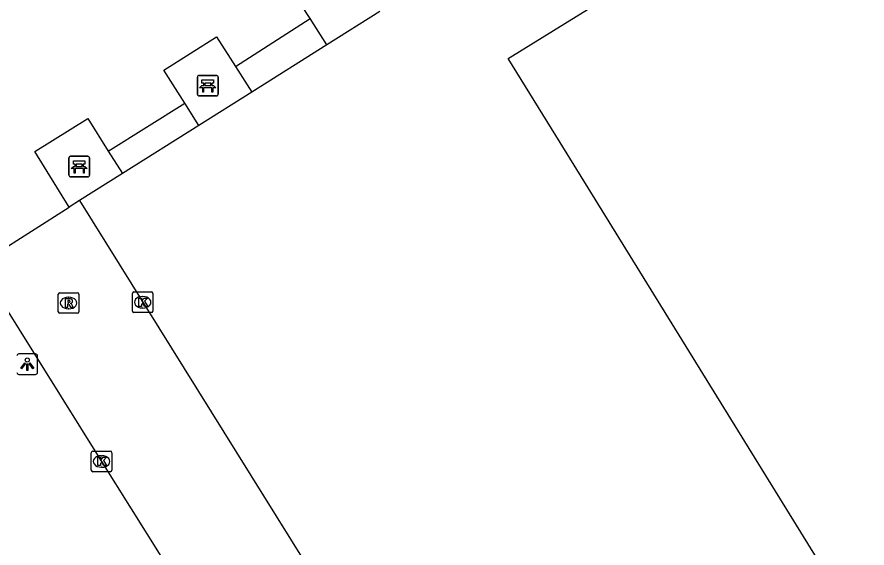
# Model space of a CAD drawing. Extents: x 158838 to 160074, y 386376 to 387776.
# Drawn here: x 159909.44 to 159950.74, y 387372.32 to 387398.12 of the extents above; entities that cross this region are included whole.
import ezdxf

# ---------------------------------------------------------------- set-up
doc = ezdxf.new("R2010")
doc.units = 0
for name, color, linetype in [('IMGEO_Bank', 7, 'Continuous'), ('IMGEO_Haag', 7, 'Continuous'), ('IMGEO_Kolk', 7, 'Continuous'), ('IMGEO_Lichtpunt', 7, 'Continuous'), ('IMGEO_Pand', 7, 'Continuous'), ('IMGEO_Parkeervlak_open', 7, 'Continuous'), ('IMGEO_Rijbaan_lokaal_open', 7, 'Continuous'), ('IMGEO_Rioolput', 7, 'Continuous'), ('IMGEO_Voetpad_open', 7, 'Continuous')]:
    doc.layers.add(name, color=color, linetype=linetype)

msp = doc.modelspace()

# ---------------------------------------------------------------- linework, layer by layer
at = {"layer": 'IMGEO_Bank'}
for p, q in [((159918.21, 387394.357), (159918.21, 387395.198)), ((159918.21, 387395.198), (159918.21, 387394.357)), ((159918.285, 387395.282), (159919.126, 387395.282)), ((159919.126, 387395.282), (159918.285, 387395.282)), ((159919.21, 387395.207), (159919.21, 387394.366)), ((159919.21, 387394.366), (159919.21, 387395.207)), ((159918.907, 387394.68), (159918.514, 387394.68)), ((159918.519, 387394.788), (159918.519, 387394.894)), ((159918.563, 387394.894), (159918.563, 387394.788)), ((159918.851, 387394.9), (159918.569, 387394.9)), ((159918.569, 387394.782), (159918.851, 387394.782)), ((159918.857, 387394.788), (159918.857, 387394.894)), ((159918.901, 387394.894), (159918.901, 387394.788)), ((159919.135, 387394.282), (159918.294, 387394.282)), ((159918.294, 387394.282), (159919.135, 387394.282)), ((159912.037, 387391.352), (159912.878, 387391.352)), ((159912.878, 387391.352), (159912.037, 387391.352)), ((159911.962, 387390.427), (159911.962, 387391.268)), ((159911.962, 387391.268), (159911.962, 387390.427)), ((159912.271, 387390.858), (159912.271, 387390.964)), ((159912.315, 387390.964), (159912.315, 387390.858)), ((159912.603, 387390.97), (159912.321, 387390.97)), ((159912.609, 387390.858), (159912.609, 387390.964)), ((159912.653, 387390.964), (159912.653, 387390.858)), ((159912.962, 387391.277), (159912.962, 387390.436)), ((159912.962, 387390.436), (159912.962, 387391.277)), ((159912.659, 387390.75), (159912.266, 387390.75)), ((159912.321, 387390.852), (159912.603, 387390.852)), ((159912.887, 387390.352), (159912.046, 387390.352)), ((159912.046, 387390.352), (159912.887, 387390.352))]:
    msp.add_line(p, q, dxfattribs=at)
for points in [[(159918.457, 387394.68), (159918.315, 387394.68), (159918.427, 387394.782), (159918.513, 387394.782)], [(159918.513, 387394.9), (159918.427, 387394.9), (159918.427, 387395.061), (159918.99, 387395.061), (159918.99, 387394.9), (159918.907, 387394.9)], [(159918.507, 387394.673), (159918.507, 387394.466), (159918.464, 387394.466), (159918.464, 387394.673)], [(159918.907, 387394.782), (159918.99, 387394.782), (159919.102, 387394.68), (159918.963, 387394.68)], [(159918.957, 387394.673), (159918.957, 387394.466), (159918.913, 387394.466), (159918.913, 387394.673)], [(159912.265, 387390.97), (159912.179, 387390.97), (159912.179, 387391.131), (159912.742, 387391.131), (159912.742, 387390.97), (159912.659, 387390.97)], [(159912.209, 387390.75), (159912.067, 387390.75), (159912.179, 387390.852), (159912.265, 387390.852)], [(159912.259, 387390.743), (159912.259, 387390.536), (159912.216, 387390.536), (159912.216, 387390.743)], [(159912.659, 387390.852), (159912.742, 387390.852), (159912.854, 387390.75), (159912.715, 387390.75)], [(159912.709, 387390.743), (159912.709, 387390.536), (159912.665, 387390.536), (159912.665, 387390.743)]]:
    msp.add_lwpolyline(points, dxfattribs=at)
for centre, radius, start, end in [((159918.288, 387395.204), 0.0779, 92.4484, 184.2845), ((159918.288, 387395.204), 0.0779, 92.4484, 184.2845), ((159919.132, 387395.204), 0.0779, 2.4484, 94.2845), ((159919.132, 387395.204), 0.0779, 2.4484, 94.2845), ((159918.457, 387394.673), 0.00671, 2.8957, 87.1043), ((159918.514, 387394.673), 0.00671, 92.8957, 177.1043), ((159918.512, 387394.893), 0.00671, 2.8957, 87.1043), ((159918.512, 387394.789), 0.00671, 272.8957, 357.1043), ((159918.569, 387394.893), 0.00671, 92.8957, 177.1043), ((159918.569, 387394.789), 0.00671, 182.8957, 267.1043), ((159918.851, 387394.893), 0.00671, 2.8957, 87.1043), ((159918.851, 387394.789), 0.00671, 272.8957, 357.1043), ((159918.908, 387394.893), 0.00671, 92.8957, 177.1043), ((159918.908, 387394.789), 0.00671, 182.8957, 267.1043), ((159918.906, 387394.673), 0.00671, 2.8957, 87.1043), ((159918.963, 387394.673), 0.00671, 92.8957, 177.1043), ((159918.288, 387394.36), 0.0779, 182.4484, 274.2845), ((159918.288, 387394.36), 0.0779, 182.4484, 274.2845), ((159919.132, 387394.36), 0.0779, 272.4484, 4.2845), ((159919.132, 387394.36), 0.0779, 272.4484, 4.2845), ((159912.04, 387391.274), 0.0779, 92.4484, 184.2845), ((159912.04, 387391.274), 0.0779, 92.4484, 184.2845), ((159912.884, 387391.274), 0.0779, 2.4484, 94.2845), ((159912.884, 387391.274), 0.0779, 2.4484, 94.2845), ((159912.264, 387390.963), 0.00671, 2.8957, 87.1043), ((159912.321, 387390.963), 0.00671, 92.8957, 177.1043), ((159912.603, 387390.963), 0.00671, 2.8957, 87.1043), ((159912.66, 387390.963), 0.00671, 92.8957, 177.1043), ((159912.209, 387390.743), 0.00671, 2.8957, 87.1043), ((159912.266, 387390.743), 0.00671, 92.8957, 177.1043), ((159912.264, 387390.859), 0.00671, 272.8957, 357.1043), ((159912.321, 387390.859), 0.00671, 182.8957, 267.1043), ((159912.603, 387390.859), 0.00671, 272.8957, 357.1043), ((159912.66, 387390.859), 0.00671, 182.8957, 267.1043), ((159912.658, 387390.743), 0.00671, 2.8957, 87.1043), ((159912.715, 387390.743), 0.00671, 92.8957, 177.1043), ((159912.04, 387390.43), 0.0779, 182.4484, 274.2845), ((159912.04, 387390.43), 0.0779, 182.4484, 274.2845), ((159912.884, 387390.43), 0.0779, 272.4484, 4.2845), ((159912.884, 387390.43), 0.0779, 272.4484, 4.2845)]:
    msp.add_arc(centre, radius, start, end, dxfattribs=at)
at = {"layer": 'IMGEO_Haag'}
for points in [[(159920.055, 387395.715), (159923.683, 387398.038)], [(159913.873, 387391.607), (159917.587, 387393.924)]]:
    msp.add_lwpolyline(points, dxfattribs=at)
at = {"layer": 'IMGEO_Kolk'}
for p, q in [((159915.121, 387384.76), (159915.973, 387384.76)), ((159915.046, 387383.834), (159915.046, 387384.686)), ((159915.534, 387384.54), (159915.559, 387384.54)), ((159916.047, 387384.686), (159916.047, 387383.834)), ((159915.557, 387383.98), (159915.532, 387383.98)), ((159915.973, 387383.76), (159915.121, 387383.76)), ((159913.046, 387376.1), (159913.046, 387376.952)), ((159913.121, 387377.026), (159913.973, 387377.026)), ((159914.047, 387376.952), (159914.047, 387376.1)), ((159913.534, 387376.806), (159913.559, 387376.806)), ((159913.557, 387376.246), (159913.532, 387376.246)), ((159913.973, 387376.026), (159913.121, 387376.026))]:
    msp.add_line(p, q, dxfattribs=at)
for points in [[(159915.121, 387384.76), (159915.973, 387384.76)], [(159915.046, 387383.834), (159915.046, 387384.686)], [(159915.367, 387384.46), (159915.49, 387384.46), (159915.49, 387384.309), (159915.62, 387384.46), (159915.784, 387384.46), (159915.638, 387384.309), (159915.791, 387384.06), (159915.639, 387384.06), (159915.554, 387384.224), (159915.49, 387384.157), (159915.49, 387384.06), (159915.367, 387384.06), (159915.367, 387384.46)], [(159916.047, 387384.686), (159916.047, 387383.834)], [(159915.973, 387383.76), (159915.121, 387383.76)], [(159913.046, 387376.1), (159913.046, 387376.952)], [(159913.121, 387377.026), (159913.973, 387377.026)], [(159914.047, 387376.952), (159914.047, 387376.1)], [(159913.367, 387376.726), (159913.49, 387376.726), (159913.49, 387376.575), (159913.62, 387376.726), (159913.784, 387376.726), (159913.638, 387376.575), (159913.791, 387376.326), (159913.639, 387376.326), (159913.554, 387376.49), (159913.49, 387376.423), (159913.49, 387376.326), (159913.367, 387376.326), (159913.367, 387376.726)], [(159913.973, 387376.026), (159913.121, 387376.026)]]:
    msp.add_lwpolyline(points, dxfattribs=at)
for centre, start, end in [((159915.123, 387384.684), 91.552, 178.448), ((159915.123, 387384.684), 91.552, 178.448), ((159915.971, 387384.684), 1.552, 88.448), ((159915.971, 387384.684), 1.552, 88.448), ((159915.123, 387383.836), 181.552, 268.448), ((159915.123, 387383.836), 181.552, 268.448), ((159915.971, 387383.836), 271.552, 358.448), ((159915.971, 387383.836), 271.552, 358.448), ((159913.123, 387376.95), 91.552, 178.448), ((159913.123, 387376.95), 91.552, 178.448), ((159913.971, 387376.95), 1.552, 88.448), ((159913.971, 387376.95), 1.552, 88.448), ((159913.123, 387376.102), 181.552, 268.448), ((159913.123, 387376.102), 181.552, 268.448), ((159913.971, 387376.102), 271.552, 358.448), ((159913.971, 387376.102), 271.552, 358.448)]:
    msp.add_arc(centre, 0.0765, start, end, dxfattribs=at)
for centre, major_axis, ratio, start_param, end_param in [((159915.533, 387384.26), (-0.387, 0.002), 0.722429, 4.712389, 7.853982), ((159915.558, 387384.26), (-0.39, 0.002), 0.717154, 1.570796, 4.712389), ((159913.533, 387376.526), (-0.387, 0.002), 0.722429, 4.712389, 7.853982), ((159913.558, 387376.526), (-0.39, 0.002), 0.717154, 1.570796, 4.712389)]:
    msp.add_ellipse(centre, major_axis=major_axis, ratio=ratio, start_param=start_param, end_param=end_param, dxfattribs=at)
at = {"layer": 'IMGEO_Lichtpunt'}
for p, q in [((159910.341, 387381.75), (159909.533, 387381.75)), ((159910.341, 387381.75), (159909.533, 387381.75)), ((159910.435, 387380.848), (159910.435, 387381.655)), ((159910.435, 387380.848), (159910.435, 387381.655)), ((159909.533, 387380.754), (159910.341, 387380.754)), ((159909.533, 387380.754), (159910.341, 387380.754))]:
    msp.add_line(p, q, dxfattribs=at)
for points in [[(159909.813, 387381.319), (159909.852, 387381.291), (159909.664, 387381.029), (159909.626, 387381.056), (159909.813, 387381.319)], [(159909.915, 387381.271), (159909.962, 387381.271), (159909.962, 387380.949), (159909.915, 387380.949), (159909.915, 387381.271)], [(159910.025, 387381.291), (159910.063, 387381.318), (159910.25, 387381.056), (159910.211, 387381.028), (159910.025, 387381.291)]]:
    msp.add_lwpolyline(points, dxfattribs=at)
msp.add_circle((159909.938, 387381.453), 0.0994, dxfattribs=at)
for centre, start, end in [((159909.533, 387381.655), 90, 180), ((159909.533, 387381.655), 90, 180), ((159910.341, 387381.655), 0, 90), ((159910.341, 387381.655), 0, 90), ((159909.533, 387380.848), 180, 270), ((159909.533, 387380.848), 180, 270), ((159910.341, 387380.848), 270, 0), ((159910.341, 387380.848), 270, 360)]:
    msp.add_arc(centre, 0.0946, start, end, dxfattribs=at)
at = {"layer": 'IMGEO_Pand'}
msp.add_lwpolyline([(159951.408, 387366.821), (159938.896, 387387.069), (159935.626, 387392.36), (159933.313, 387396.103), (159966.98, 387416.918)], dxfattribs=at)
at = {"layer": 'IMGEO_Parkeervlak_open'}
for points in [[(159924.499, 387396.767), (159920.851, 387394.47)], [(159918.269, 387392.845), (159914.562, 387390.512)]]:
    msp.add_lwpolyline(points, dxfattribs=at)
at = {"layer": 'IMGEO_Rijbaan_lokaal_open'}
for points in [[(159908.304, 387386.55), (159911.981, 387388.884)], [(159912.472, 387389.196), (159911.981, 387388.884)], [(159912.472, 387389.196), (159930.352, 387360.505)], [(159907.561, 387386.078), (159913.542, 387376.526), (159919.314, 387367.319)]]:
    msp.add_lwpolyline(points, dxfattribs=at)
at = {"layer": 'IMGEO_Rioolput'}
for p, q in [((159911.443, 387383.796), (159911.443, 387384.648)), ((159911.518, 387384.722), (159912.37, 387384.722)), ((159911.931, 387384.502), (159911.956, 387384.502)), ((159912.444, 387384.648), (159912.444, 387383.796)), ((159911.954, 387383.942), (159911.929, 387383.942)), ((159912.37, 387383.722), (159911.518, 387383.722))]:
    msp.add_line(p, q, dxfattribs=at)
for points in [[(159911.443, 387383.796), (159911.443, 387384.648)], [(159911.518, 387384.722), (159912.37, 387384.722)], [(159912.032, 387384.42), (159911.78, 387384.422), (159911.78, 387384.022)], [(159911.958, 387384.341), (159911.904, 387384.341), (159911.904, 387384.26)], [(159912.444, 387384.648), (159912.444, 387383.796)], [(159911.78, 387384.022), (159911.904, 387384.022), (159911.904, 387384.184), (159911.915, 387384.184)], [(159911.904, 387384.26), (159911.956, 387384.26)], [(159911.962, 387384.155), (159912.033, 387384.022), (159912.173, 387384.022), (159912.108, 387384.148)], [(159912.37, 387383.722), (159911.518, 387383.722)]]:
    msp.add_lwpolyline(points, dxfattribs=at)
for centre, radius, start, end in [((159911.52, 387384.646), 0.0765, 91.552, 178.448), ((159911.52, 387384.646), 0.0765, 91.552, 178.448), ((159911.964, 387384.245), 0.0964, 77.0061, 93.1865), ((159911.978, 387384.302), 0.0378, 276.6634, 79.6772), ((159912.031, 387384.31), 0.109, 350.3612, 89.416), ((159912.368, 387384.646), 0.0765, 1.552, 88.448), ((159912.368, 387384.646), 0.0765, 1.552, 88.448), ((159911.914, 387384.131), 0.0533, 26.0293, 88.6989), ((159911.94, 387384.449), 0.19, 274.7715, 282.9687), ((159912.029, 387384.31), 0.112, 277.5842, 350.9817), ((159912.013, 387384.095), 0.108, 29.5134, 73.7905), ((159911.52, 387383.798), 0.0765, 181.552, 268.448), ((159911.52, 387383.798), 0.0765, 181.552, 268.448), ((159912.368, 387383.798), 0.0765, 271.552, 358.448), ((159912.368, 387383.798), 0.0765, 271.552, 358.448)]:
    msp.add_arc(centre, radius, start, end, dxfattribs=at)
for centre, major_axis, ratio, start_param, end_param in [((159911.93, 387384.222), (-0.387, 0.002), 0.722429, 4.712389, 7.853982), ((159911.955, 387384.222), (-0.39, 0.002), 0.717154, 1.570796, 4.712389)]:
    msp.add_ellipse(centre, major_axis=major_axis, ratio=ratio, start_param=start_param, end_param=end_param, dxfattribs=at)
at = {"layer": 'IMGEO_Voetpad_open'}
for points in [[(159923.683, 387398.038), (159922.781, 387399.443), (159925.34, 387401.052), (159926.253, 387399.637)], [(159927.064, 387398.381), (159924.499, 387396.767)], [(159924.499, 387396.767), (159923.683, 387398.038)], [(159917.587, 387393.924), (159916.573, 387395.531), (159919.137, 387397.151), (159920.055, 387395.715)], [(159920.055, 387395.715), (159920.851, 387394.47)], [(159920.851, 387394.47), (159918.269, 387392.845)], [(159918.269, 387392.845), (159917.587, 387393.924)], [(159911.981, 387388.884), (159910.299, 387391.587), (159912.877, 387393.191), (159913.873, 387391.607)], [(159913.873, 387391.607), (159914.562, 387390.512)], [(159914.562, 387390.512), (159912.472, 387389.196)]]:
    msp.add_lwpolyline(points, dxfattribs=at)

doc.saveas('drawing.dxf')
